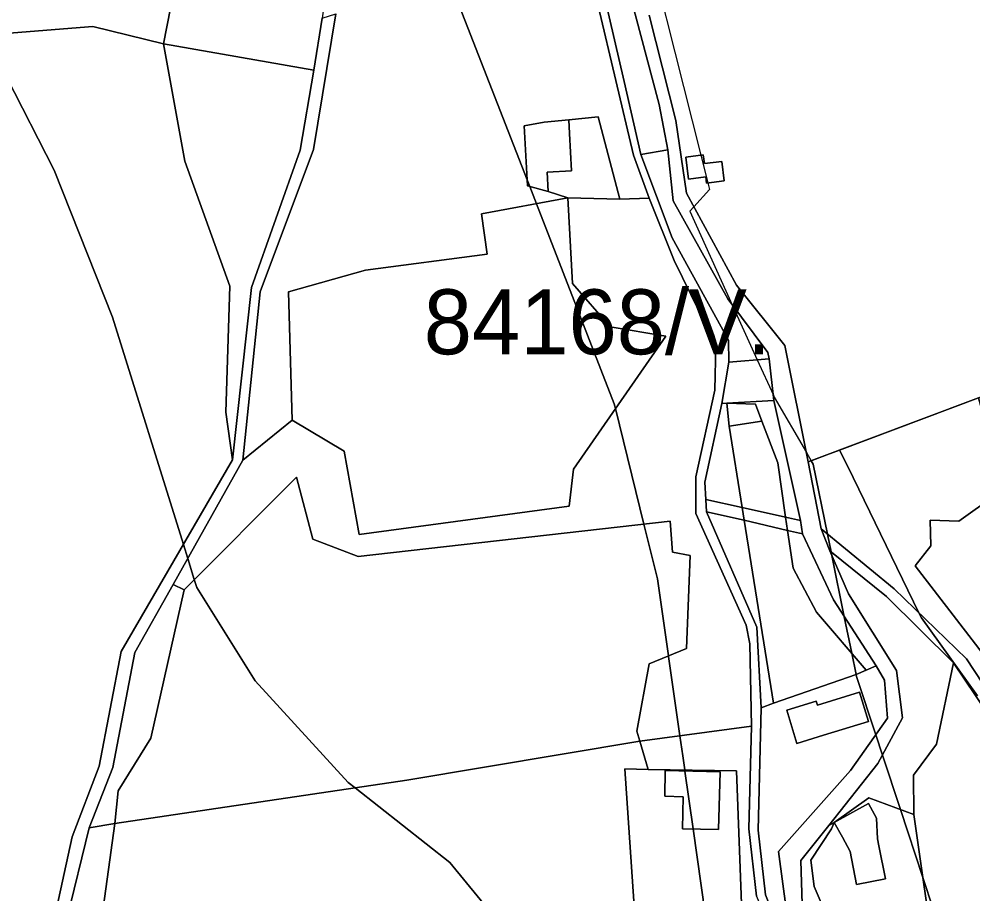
# Model space of a CAD drawing. Extents: x -477304 to -465429, y -1159113 to -1149210.
# Drawn here: x -475461.1 to -475240.6, y -1151426.8 to -1151224.6 of the extents above; entities that cross this region are included whole.
import ezdxf

# ---------------------------------------------------------------- set-up
doc = ezdxf.new("R2010")
doc.units = 0
for name, color, linetype in [('BPEJ_s', 7, 'Continuous'), ('ostatni_s', 7, 'Continuous'), ('PUPFL_s', 7, 'Continuous'), ('trav_porost_s', 7, 'Continuous'), ('voda_s', 7, 'Continuous'), ('zahrada_s', 7, 'Continuous')]:
    doc.layers.add(name, color=color, linetype=linetype)

msp = doc.modelspace()

# ---------------------------------------------------------------- linework, layer by layer
at = {"layer": 'BPEJ_s'}
for points in [[(-475316, -1151185), (-475320, -1151190.5), (-475319.61, -1151192.03), (-475319.27, -1151192.74), (-475319.41, -1151192.82), (-475303.49, -1151256.09), (-475301.89, -1151262.47), (-475301.5, -1151264), (-475305.1, -1151267.99), (-475306, -1151269), (-475296.2, -1151290.62), (-475290.42, -1151303.35), (-475286.72, -1151311.52), (-475286.5, -1151312), (-475279.08, -1151324.78), (-475277.96, -1151326.7)], [(-475319.41, -1151192.82), (-475303.49, -1151256.09), (-475301.89, -1151262.47), (-475301.5, -1151264), (-475305.1, -1151267.99), (-475306, -1151269), (-475296.2, -1151290.62), (-475290.42, -1151303.35), (-475286.72, -1151311.52), (-475286.5, -1151312), (-475279.08, -1151324.78), (-475277.96, -1151326.7), (-475274.33, -1151325.34), (-475271.42, -1151324.25), (-475239.26, -1151312.16)], [(-475360.5, -1151218.5), (-475343.64, -1151261.78), (-475343.05, -1151263.31), (-475341.5, -1151267.29), (-475323.5, -1151313.5), (-475323.22, -1151314.64), (-475316.63, -1151341.34), (-475313.5, -1151354), (-475310.96, -1151371.78), (-475310.94, -1151371.93), (-475308.32, -1151390.23), (-475307.66, -1151394.87), (-475307.2, -1151398.12), (-475307.16, -1151398.4), (-475305.25, -1151411.77), (-475302.45, -1151431.34)], [(-475302.45, -1151431.34), (-475305.25, -1151411.77), (-475307.16, -1151398.4), (-475307.2, -1151398.12), (-475307.66, -1151394.87), (-475308.32, -1151390.23), (-475310.94, -1151371.93), (-475310.96, -1151371.78), (-475313.5, -1151354), (-475316.63, -1151341.34), (-475323.22, -1151314.64), (-475323.5, -1151313.5), (-475341.5, -1151267.29), (-475343.05, -1151263.31), (-475343.64, -1151261.78), (-475360.5, -1151218.5)], [(-475320.48, -1151586.18), (-475322, -1151527), (-475322.12, -1151524.82), (-475323.15, -1151506.1), (-475324.5, -1151481.5), (-475336, -1151450.5), (-475342.53, -1151442.57), (-475342.91, -1151442.1), (-475344.74, -1151439.88), (-475347.45, -1151436.58), (-475361.5, -1151419.5), (-475383.41, -1151402.25), (-475385, -1151401), (-475406.5, -1151377.5), (-475420, -1151356), (-475420.59, -1151354.12), (-475422.1, -1151349.28), (-475423.12, -1151346.01), (-475439.5, -1151293.5), (-475453, -1151259.5), (-475464, -1151238)], [(-475464, -1151238), (-475453, -1151259.5), (-475439.5, -1151293.5), (-475423.12, -1151346.01), (-475422.1, -1151349.28), (-475420.59, -1151354.12), (-475420, -1151356), (-475406.5, -1151377.5), (-475385, -1151401), (-475383.41, -1151402.25), (-475361.5, -1151419.5), (-475347.45, -1151436.58), (-475344.74, -1151439.88), (-475342.91, -1151442.1), (-475342.53, -1151442.57), (-475336, -1151450.5), (-475324.5, -1151481.5), (-475323.15, -1151506.1), (-475322.12, -1151524.82), (-475322, -1151527), (-475320.48, -1151586.18)], [(-475239.5, -1151381), (-475252.5, -1151363), (-475253.08, -1151361.8), (-475269.5, -1151328), (-475271.42, -1151324.25), (-475239.26, -1151312.16)], [(-475240.2, -1151459.16), (-475252.15, -1151422.98), (-475257.34, -1151407.25), (-475261.49, -1151394.7), (-475263.05, -1151389.98), (-475267.5, -1151376.5), (-475267.59, -1151376.05), (-475268.59, -1151371.17), (-475270.31, -1151362.72), (-475273.2, -1151348.59), (-475273.37, -1151347.74), (-475274.21, -1151343.61), (-475277.5, -1151327.5), (-475277.96, -1151326.7), (-475274.33, -1151325.34), (-475271.42, -1151324.25), (-475269.5, -1151328), (-475253.08, -1151361.8), (-475252.5, -1151363), (-475239.5, -1151381)], [(-475277.96, -1151326.7), (-475277.5, -1151327.5), (-475274.21, -1151343.61), (-475273.37, -1151347.74), (-475273.2, -1151348.59), (-475270.31, -1151362.72), (-475268.59, -1151371.17), (-475267.59, -1151376.05), (-475267.5, -1151376.5), (-475263.05, -1151389.98), (-475261.49, -1151394.7), (-475257.34, -1151407.25), (-475252.15, -1151422.98), (-475240.2, -1151459.16), (-475238.08, -1151465.59), (-475232.8, -1151481.59), (-475232, -1151484), (-475231.23, -1151485.92), (-475231.05, -1151486.36), (-475228.17, -1151493.53), (-475223.19, -1151505.95), (-475219.83, -1151514.34), (-475214.29, -1151528.13), (-475168, -1151643.5)]]:
    msp.add_lwpolyline(points, dxfattribs=at)
at = {"layer": 'ostatni_s'}
for points in [[(-475317.34, -1151255.94), (-475321.19, -1151239.06), (-475326.88, -1151214.38), (-475331.58, -1151203.01), (-475340.72, -1151188.26), (-475359.83, -1151156.83), (-475370.33, -1151139.1), (-475357.98, -1151132.94), (-475355.2, -1151150.66), (-475343.96, -1151165.61), (-475341.61, -1151168.73), (-475339.28, -1151178.48), (-475325.86, -1151197), (-475322.62, -1151208.63), (-475313.08, -1151244.35), (-475311.08, -1151254.87)], [(-475422.35, -1151200.48), (-475418.01, -1151198.69), (-475416.1, -1151204.71), (-475404.64, -1151201.08), (-475406.55, -1151195.06), (-475387.29, -1151196.79), (-475384.68, -1151204.09), (-475388.64, -1151210.39), (-475389.58, -1151214.22), (-475401.96, -1151212.29), (-475403.21, -1151220.88), (-475390.83, -1151222.81), (-475391.04, -1151224.41), (-475392.92, -1151236.43), (-475427.74, -1151230.33), (-475423.71, -1151209.85), (-475417.38, -1151215.36), (-475413.47, -1151210.86), (-475419.8, -1151205.35), (-475423.71, -1151209.85)], [(-475439.43, -1151397.57), (-475444.93, -1151411.47), (-475450.09, -1151432.61), (-475451.6, -1151452.69), (-475462.95, -1151482.16), (-475465.31, -1151479.58), (-475454.79, -1151452.32), (-475452.94, -1151432.33), (-475448.83, -1151413.61), (-475442.61, -1151397.24), (-475437.51, -1151370.72), (-475411.74, -1151326.47), (-475407.36, -1151286.66), (-475396.13, -1151254.93), (-475392.92, -1151236.43), (-475391.04, -1151224.41), (-475387.86, -1151223.42), (-475393.01, -1151254.78), (-475405.4, -1151287.64), (-475409.39, -1151326.58), (-475425.45, -1151355.27), (-475434.38, -1151370.99)], [(-475333.83, -1151251.09), (-475333.4, -1151259.68), (-475339.02, -1151259.96), (-475338.8, -1151264.47), (-475343.57, -1151263.17), (-475344.3, -1151249.25), (-475339.71, -1151248.42), (-475333.99, -1151247.87)], [(-475297.21, -1151289.26), (-475287.96, -1151301.66), (-475287.72, -1151303.11), (-475296.98, -1151303.92), (-475297.07, -1151298.79), (-475310.12, -1151275.19), (-475317.34, -1151255.94), (-475311.08, -1151254.87), (-475309.86, -1151266.64)], [(-475302.14, -1151262.5), (-475302.31, -1151261.1), (-475306.33, -1151261.58), (-475306.93, -1151256.5), (-475302.91, -1151256.02), (-475302.67, -1151258.02), (-475298.62, -1151257.54), (-475298.09, -1151262.02)], [(-475296.98, -1151303.92), (-475287.72, -1151303.11), (-475286.57, -1151312.76), (-475297.48, -1151313.37), (-475298.59, -1151313.42)], [(-475283.87, -1151339.74), (-475285.71, -1151327.19), (-475289.39, -1151317.52), (-475290.86, -1151313.64), (-475297.48, -1151313.37), (-475286.57, -1151312.76), (-475280.42, -1151340.51)], [(-475293.46, -1151340.41), (-475302.14, -1151338.47), (-475302.33, -1151335.62), (-475293.93, -1151337.49)], [(-475283.87, -1151339.74), (-475283.43, -1151342.77), (-475293.46, -1151340.41), (-475293.93, -1151337.49)], [(-475280.42, -1151340.51), (-475279.96, -1151343.59), (-475283.43, -1151342.77), (-475283.87, -1151339.74)], [(-475262.56, -1151396.67), (-475256.82, -1151386.1), (-475258.22, -1151375.15), (-475269.31, -1151357.44), (-475273.68, -1151347.49), (-475260.56, -1151358.03), (-475245.1, -1151373.38), (-475248.97, -1151392.21), (-475254.33, -1151399.34), (-475254.23, -1151408.39), (-475264.65, -1151404.58), (-475272.66, -1151410.25), (-475273.92, -1151410.95)], [(-475276.83, -1151382.21), (-475276.52, -1151383.15), (-475266.82, -1151380.15), (-475264.7, -1151386.95), (-475275.1, -1151390.11), (-475281.27, -1151391.98), (-475283.61, -1151384.31)], [(-475307.72, -1151411.71), (-475307.54, -1151404.32), (-475311.84, -1151404.18), (-475311.73, -1151398.28), (-475299.04, -1151398.6), (-475299.37, -1151411.91)], [(-475272.66, -1151410.25), (-475264.65, -1151404.58), (-475254.23, -1151408.39), (-475249.32, -1151442.85), (-475250.51, -1151442.81), (-475266.75, -1151442.26), (-475269.8, -1151438.46), (-475273.48, -1151433.85), (-475277.31, -1151425.07), (-475278.02, -1151418.99), (-475273.27, -1151411.71), (-475272.66, -1151410.25), (-475270.76, -1151413.68), (-475268.99, -1151416.98), (-475267.46, -1151424.63), (-475260.82, -1151423.3), (-475262.34, -1151415.65), (-475262.67, -1151414.03), (-475262.85, -1151409.3), (-475264.75, -1151405.87)], [(-475272.66, -1151410.25), (-475264.75, -1151405.87), (-475262.85, -1151409.3), (-475262.67, -1151414.03), (-475262.34, -1151415.65), (-475260.82, -1151423.3), (-475267.46, -1151424.63), (-475268.99, -1151416.98), (-475270.76, -1151413.68)], [(-475266.75, -1151442.26), (-475250.51, -1151442.81), (-475247.78, -1151452.17), (-475247.56, -1151459.68), (-475254.97, -1151461.21), (-475254.34, -1151456.38), (-475270.66, -1151440.32), (-475280.04, -1151429.18), (-475280.35, -1151419.03), (-475273.92, -1151410.95), (-475272.66, -1151410.25), (-475273.27, -1151411.71), (-475278.02, -1151418.99), (-475277.31, -1151425.07), (-475273.48, -1151433.85), (-475269.8, -1151438.46)]]:
    msp.add_lwpolyline(points, close=True, dxfattribs=at)
for points in [[(-475326.88, -1151214.38), (-475321.19, -1151239.06), (-475317.34, -1151255.94), (-475310.12, -1151275.19), (-475297.07, -1151298.79), (-475296.98, -1151303.92), (-475298.59, -1151313.42), (-475302.53, -1151331.63), (-475302.33, -1151335.62), (-475302.14, -1151338.47), (-475290.53, -1151365.11), (-475289.5, -1151383.79), (-475290.23, -1151412.02), (-475288.55, -1151427), (-475286.77, -1151431.44), (-475284.83, -1151436.57), (-475281.11, -1151460.35), (-475280.34, -1151464.84), (-475282.99, -1151475.33), (-475287.49, -1151493.09), (-475283.1, -1151501.05), (-475274.41, -1151512.88), (-475258.38, -1151541.92), (-475249.49, -1151580.76)], [(-475290.63, -1151427.33), (-475292.4, -1151411.71), (-475291.73, -1151388.05), (-475292.14, -1151368.96), (-475293.01, -1151364.65), (-475304.66, -1151338.89), (-475304.66, -1151330.37), (-475300.27, -1151310.34), (-475300, -1151300.07), (-475309.65, -1151280.42), (-475315.39, -1151266.03), (-475319.03, -1151256.07), (-475327.19, -1151221.56)], [(-475229.93, -1151395.77), (-475245.1, -1151373.38), (-475260.56, -1151358.03), (-475273.68, -1151347.49), (-475275.67, -1151342.41), (-475258.76, -1151356.31), (-475242.07, -1151372.45), (-475227.42, -1151394.7)]]:
    msp.add_lwpolyline(points, dxfattribs=at)
at = {"layer": 'PUPFL_s'}
msp.add_lwpolyline([(-475241.53, -1151175), (-475222.58, -1151226.41), (-475207.45, -1151268.85), (-475200.06, -1151285.37), (-475192.41, -1151294.46), (-475207.23, -1151300.13), (-475239.26, -1151312.16), (-475278.64, -1151326.96), (-475284.08, -1151300.07), (-475295.21, -1151286.12), (-475306.8, -1151264.87), (-475309.25, -1151248.07), (-475315.45, -1151223.69)], dxfattribs=at)
msp.add_lwpolyline([(-475306.33, -1151261.58), (-475302.31, -1151261.1), (-475302.14, -1151262.5), (-475298.09, -1151262.02), (-475298.62, -1151257.54), (-475302.67, -1151258.02), (-475302.91, -1151256.02), (-475306.93, -1151256.5)], close=True, dxfattribs=at)
at = {"layer": 'trav_porost_s'}
for points in [[(-475441.72, -1151154.01), (-475421.91, -1151194.91), (-475422.35, -1151200.48), (-475423.71, -1151209.85), (-475427.74, -1151230.33), (-475444.09, -1151226.34), (-475479.82, -1151229.19), (-475503.03, -1151228.43), (-475499.11, -1151217.05), (-475477.68, -1151199.31), (-475464.99, -1151180.54), (-475452.59, -1151143.71), (-475469.22, -1151137.9), (-475473.7, -1151124.38), (-475485.31, -1151129.25), (-475452.07, -1151085.22), (-475434.42, -1151097.24), (-475424.87, -1151110.38), (-475413.2, -1151121.4), (-475408.22, -1151127.5), (-475397.67, -1151143.54)], [(-475427.74, -1151230.33), (-475392.92, -1151236.43), (-475396.13, -1151254.93), (-475407.36, -1151286.66), (-475411.74, -1151326.47), (-475413.31, -1151315.43), (-475412.39, -1151286.32), (-475422.75, -1151257.43)], [(-475332.95, -1151328.61), (-475311.55, -1151297.9), (-475324.46, -1151295.73), (-475333.13, -1151285.74), (-475334.26, -1151265.95), (-475322.21, -1151266.21), (-475315.39, -1151266.03), (-475309.65, -1151280.42), (-475300, -1151300.07), (-475300.27, -1151310.34), (-475304.66, -1151330.37), (-475304.66, -1151338.89), (-475293.01, -1151364.65), (-475292.14, -1151368.96), (-475291.73, -1151388.05), (-475317.58, -1151391.45), (-475318.25, -1151389.13), (-475315.44, -1151373.63), (-475306.77, -1151370.06), (-475305.94, -1151348.56), (-475310.06, -1151347.79), (-475310.55, -1151340.65), (-475382.73, -1151348.8), (-475393.21, -1151344.77), (-475396.94, -1151330.45), (-475422.93, -1151356.47), (-475425.45, -1151355.27), (-475409.39, -1151326.58), (-475397.99, -1151317.33), (-475385.97, -1151324.48), (-475382.48, -1151343.76), (-475333.94, -1151337.18)], [(-475332.95, -1151328.61), (-475333.94, -1151337.18), (-475382.48, -1151343.76), (-475385.97, -1151324.48), (-475397.99, -1151317.33), (-475398.8, -1151287.68), (-475381.03, -1151282.62), (-475352.88, -1151278.94), (-475354.17, -1151269.63), (-475334.26, -1151265.95), (-475333.13, -1151285.74), (-475324.46, -1151295.73), (-475311.55, -1151297.9)], [(-475207.23, -1151300.13), (-475185.53, -1151324.37), (-475189.37, -1151329.11), (-475169.4, -1151340.39), (-475171.52, -1151346.95), (-475180.03, -1151356.57), (-475184.54, -1151361.66), (-475217.42, -1151398.83), (-475239.96, -1151369.07), (-475253.89, -1151350.95), (-475250.3, -1151346.33), (-475250.44, -1151340.43), (-475243.85, -1151340.66), (-475235.53, -1151334.68), (-475217.93, -1151335.1), (-475205.71, -1151329.48), (-475212.29, -1151317.03), (-475217.02, -1151311.98), (-475223.18, -1151317.11), (-475227.78, -1151327.68), (-475235.01, -1151327.68), (-475239.26, -1151312.16)], [(-475253.89, -1151350.95), (-475239.96, -1151369.07), (-475217.42, -1151398.83), (-475221.22, -1151397.83), (-475227.42, -1151394.7), (-475242.07, -1151372.45), (-475258.76, -1151356.31), (-475275.67, -1151342.41), (-475278.64, -1151326.96), (-475239.26, -1151312.16), (-475235.01, -1151327.68), (-475227.78, -1151327.68), (-475223.18, -1151317.11), (-475217.02, -1151311.98), (-475212.29, -1151317.03), (-475205.71, -1151329.48), (-475217.93, -1151335.1), (-475235.53, -1151334.68), (-475243.85, -1151340.66), (-475250.44, -1151340.43), (-475250.3, -1151346.33)], [(-475302.33, -1151335.62), (-475302.53, -1151331.63), (-475298.59, -1151313.42), (-475297.48, -1151313.37), (-475296.94, -1151318.66), (-475293.93, -1151337.49)], [(-475297.48, -1151313.37), (-475290.86, -1151313.64), (-475289.39, -1151317.52), (-475296.94, -1151318.66)], [(-475296.94, -1151318.66), (-475289.39, -1151317.52), (-475285.71, -1151327.19), (-475283.87, -1151339.74), (-475293.93, -1151337.49)], [(-475315.44, -1151373.63), (-475318.25, -1151389.13), (-475317.58, -1151391.45), (-475371.44, -1151400.47), (-475438.93, -1151410.52), (-475438.17, -1151402.98), (-475430.65, -1151390.8), (-475422.93, -1151356.47), (-475396.94, -1151330.45), (-475393.21, -1151344.77), (-475382.73, -1151348.8), (-475310.55, -1151340.65), (-475310.06, -1151347.79), (-475305.94, -1151348.56), (-475306.77, -1151370.06)], [(-475286.71, -1151382.7), (-475289.5, -1151383.79), (-475290.53, -1151365.11), (-475302.14, -1151338.47), (-475293.46, -1151340.41)], [(-475286.71, -1151382.7), (-475293.46, -1151340.41), (-475283.43, -1151342.77), (-475282.15, -1151351.53), (-475276.76, -1151361.65), (-475265.24, -1151375.07), (-475267.55, -1151376.04)], [(-475438.93, -1151410.52), (-475444.93, -1151411.47), (-475439.43, -1151397.57), (-475434.38, -1151370.99), (-475425.45, -1151355.27), (-475422.93, -1151356.47), (-475430.65, -1151390.8), (-475438.17, -1151402.98)], [(-475250.51, -1151442.81), (-475249.32, -1151442.85), (-475254.23, -1151408.39), (-475254.33, -1151399.34), (-475248.97, -1151392.21), (-475245.1, -1151373.38), (-475229.93, -1151395.77), (-475220.67, -1151419.38), (-475230.54, -1151451.19), (-475231.11, -1151458.51), (-475247.56, -1151459.68), (-475247.78, -1151452.17)], [(-475265.24, -1151375.07), (-475262.91, -1151374.09), (-475261.05, -1151377.41), (-475260.35, -1151386.17), (-475268.89, -1151398.24), (-475285.5, -1151417.01), (-475283.71, -1151430.8), (-475286.77, -1151431.44), (-475288.55, -1151427), (-475290.23, -1151412.02), (-475289.5, -1151383.79), (-475286.71, -1151382.7), (-475267.55, -1151376.04)], [(-475275.1, -1151390.11), (-475264.7, -1151386.95), (-475266.82, -1151380.15), (-475276.52, -1151383.15), (-475276.83, -1151382.21), (-475283.61, -1151384.31), (-475281.27, -1151391.98)], [(-475309.21, -1151431.54), (-475293.99, -1151431.1), (-475295.25, -1151398.31), (-475315.68, -1151397.99), (-475317.58, -1151391.45), (-475291.73, -1151388.05), (-475292.4, -1151411.71), (-475290.63, -1151427.33), (-475288.73, -1151431.74), (-475308.84, -1151433.78)], [(-475399.44, -1151446.34), (-475436.11, -1151452.7), (-475444.88, -1151453.58), (-475438.93, -1151410.52), (-475371.44, -1151400.47), (-475317.58, -1151391.45), (-475315.68, -1151397.99), (-475321.07, -1151397.9), (-475318.71, -1151431.82), (-475332.35, -1151433.51), (-475372, -1151441.57)], [(-475293.99, -1151431.1), (-475309.21, -1151431.54), (-475318.71, -1151431.82), (-475321.07, -1151397.9), (-475315.68, -1151397.99), (-475295.25, -1151398.31)], [(-475299.04, -1151398.6), (-475311.73, -1151398.28), (-475311.84, -1151404.18), (-475307.54, -1151404.32), (-475307.72, -1151411.71), (-475299.37, -1151411.91)], [(-475436.11, -1151452.7), (-475399.44, -1151446.34), (-475372, -1151441.57), (-475332.35, -1151433.51), (-475318.71, -1151431.82), (-475309.21, -1151431.54), (-475308.84, -1151433.78), (-475331.74, -1151437.11), (-475342.87, -1151439.51), (-475379.85, -1151446.74), (-475400.21, -1151449.82), (-475431.55, -1151456.29), (-475451.66, -1151457.67), (-475451.6, -1151452.69), (-475450.09, -1151432.61), (-475444.93, -1151411.47), (-475438.93, -1151410.52), (-475444.88, -1151453.58)]]:
    msp.add_lwpolyline(points, close=True, dxfattribs=at)
for points in [[(-475327.19, -1151221.56), (-475319.03, -1151256.07), (-475315.39, -1151266.03), (-475322.21, -1151266.21), (-475327.22, -1151247.21), (-475333.99, -1151247.87), (-475339.71, -1151248.42), (-475344.3, -1151249.25), (-475343.57, -1151263.17), (-475338.8, -1151264.47), (-475334.26, -1151265.95), (-475354.17, -1151269.63), (-475352.88, -1151278.94), (-475381.03, -1151282.62), (-475398.8, -1151287.68), (-475397.99, -1151317.33), (-475409.39, -1151326.58), (-475405.4, -1151287.64), (-475393.01, -1151254.78), (-475387.86, -1151223.42)], [(-475479.82, -1151229.19), (-475444.09, -1151226.34), (-475427.74, -1151230.33), (-475422.75, -1151257.43), (-475412.39, -1151286.32), (-475413.31, -1151315.43), (-475411.74, -1151326.47), (-475437.51, -1151370.72), (-475442.61, -1151397.24), (-475448.83, -1151413.61), (-475452.94, -1151432.33), (-475454.79, -1151452.32), (-475456.6, -1151433.9), (-475458.55, -1151428.92), (-475460.96, -1151429.38), (-475470.4, -1151435.39)]]:
    msp.add_lwpolyline(points, dxfattribs=at)
at = {"layer": 'voda_s'}
for points in [[(-475283.71, -1151430.8), (-475285.5, -1151417.01), (-475268.89, -1151398.24), (-475260.35, -1151386.17), (-475261.05, -1151377.41), (-475262.91, -1151374.09), (-475272.83, -1151358.85), (-475279.96, -1151343.59), (-475280.42, -1151340.51), (-475286.57, -1151312.76), (-475287.72, -1151303.11), (-475287.96, -1151301.66), (-475297.21, -1151289.26), (-475309.86, -1151266.64), (-475311.08, -1151254.87), (-475313.08, -1151244.35), (-475322.62, -1151208.63)], [(-475315.45, -1151223.69), (-475309.25, -1151248.07), (-475306.8, -1151264.87), (-475295.21, -1151286.12), (-475284.08, -1151300.07), (-475278.64, -1151326.96), (-475275.67, -1151342.41), (-475273.68, -1151347.49), (-475269.31, -1151357.44), (-475258.22, -1151375.15), (-475256.82, -1151386.1), (-475262.56, -1151396.67), (-475273.92, -1151410.95), (-475280.35, -1151419.03), (-475280.04, -1151429.18)]]:
    msp.add_lwpolyline(points, dxfattribs=at)
msp.add_lwpolyline([(-475279.96, -1151343.59), (-475272.83, -1151358.85), (-475262.91, -1151374.09), (-475265.24, -1151375.07), (-475276.76, -1151361.65), (-475282.15, -1151351.53), (-475283.43, -1151342.77)], close=True, dxfattribs=at)
at = {"layer": 'zahrada_s'}
msp.add_lwpolyline([(-475327.22, -1151247.21), (-475322.21, -1151266.21), (-475334.26, -1151265.95), (-475338.8, -1151264.47), (-475339.02, -1151259.96), (-475333.4, -1151259.68), (-475333.83, -1151251.09), (-475333.99, -1151247.87)], close=True, dxfattribs=at)

# ---------------------------------------------------------------- texts
at = {"layer": 'BPEJ_s'}
msp.add_text('84168/V.', height=15, dxfattribs=at).set_placement((-475367.55, -1151302.08))

doc.saveas('drawing.dxf')
